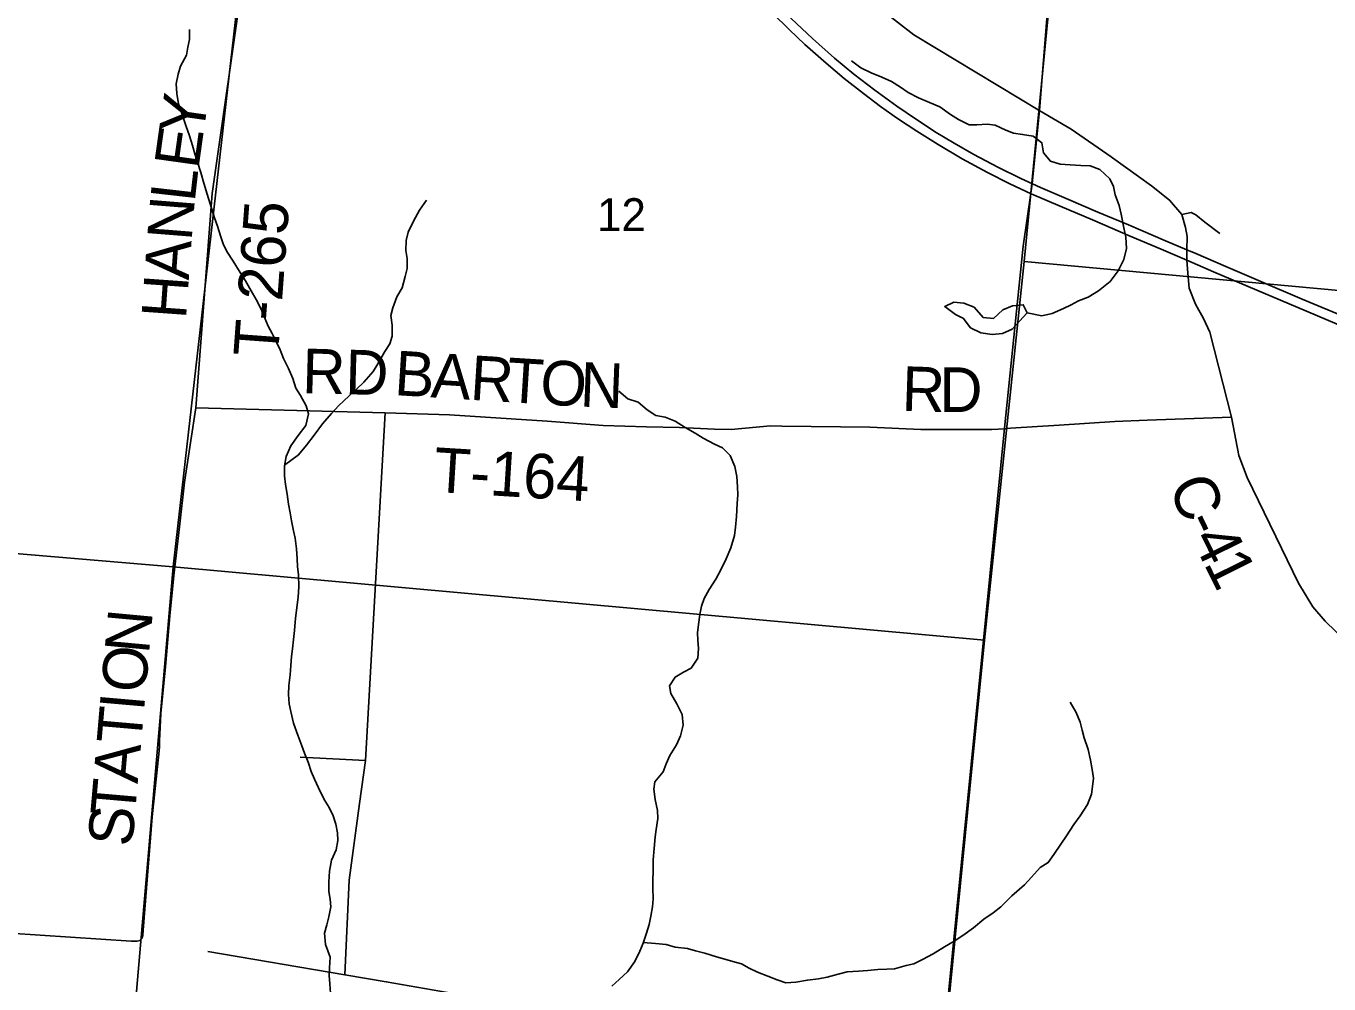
# Model space of a CAD drawing. Extents: x 0 to 42, y 0 to 22.
# Drawn here: x 4.613 to 5.443, y 18.322 to 18.932 of the extents above; entities that cross this region are included whole.
import ezdxf

# ---------------------------------------------------------------- set-up
doc = ezdxf.new("R2010")
doc.units = 0
for name, color, linetype in [('GM_X_County_Road', 7, 'Continuous'), ('GM_X_County_Road_Text', 7, 'Continuous'), ('GM_X_Minor_Lake', 7, 'Continuous'), ('GM_X_Minor_River', 7, 'Continuous'), ('GM_X_Section', 7, 'Continuous'), ('GM_X_Section_Text', 7, 'Continuous'), ('GM_X_Township', 7, 'Continuous'), ('GM_X_Township_Road', 7, 'Continuous'), ('GM_X_Township_Road_Text', 7, 'Continuous'), ('GM_X_US_Route', 7, 'Continuous')]:
    doc.layers.add(name, color=color, linetype=linetype)

msp = doc.modelspace()

# ---------------------------------------------------------------- linework, layer by layer
at = {"layer": 'GM_X_County_Road'}
for p, q in [((4.72096, 18.68899), (4.84148, 18.68571)), ((4.78736, 18.46638), (4.82904, 18.46444)), ((4.72855, 18.34264), (4.81578, 18.32783))]:
    msp.add_line(p, q, dxfattribs=at)
for points in [[(5.14696, 18.95094), (5.17825, 18.92667), (5.25844, 18.87807), (5.2784, 18.86649), (5.30398, 18.84886), (5.3048, 18.84827)], [(5.3048, 18.84827), (5.32978, 18.83036), (5.34118, 18.82133), (5.34892, 18.81208), (5.35128, 18.80391), (5.35235, 18.7981), (5.35221, 18.78966), (5.3521, 18.78312)], [(5.3521, 18.78312), (5.35279, 18.77466), (5.35365, 18.7652), (5.35773, 18.75509), (5.36289, 18.74584), (5.36687, 18.73724), (5.38061, 18.68303), (5.38536, 18.65853), (5.39072, 18.64463), (5.42336, 18.57738), (5.43241, 18.5623), (5.44039, 18.55303), (5.44707, 18.54656), (5.45202, 18.54117), (5.48111, 18.52285), (5.51967, 18.49807), (5.55371, 18.47608), (5.58835, 18.45351)], [(4.69783, 18.47473), (4.69786, 18.47678), (4.69871, 18.49433), (4.7016, 18.52414), (4.70425, 18.55655), (4.7069, 18.58211), (4.71048, 18.61311), (4.7136, 18.64162), (4.71765, 18.66811), (4.72096, 18.68899)], [(4.84148, 18.68571), (4.82904, 18.46444), (4.82526, 18.43689)], [(4.68595, 18.35035), (4.68655, 18.35103), (4.68716, 18.35293), (4.6874, 18.35618), (4.69303, 18.42848), (4.69755, 18.47039), (4.6978, 18.47319), (4.69783, 18.47473)], [(4.82526, 18.43689), (4.81859, 18.38818), (4.81578, 18.32783)], [(4.35674, 18.37408), (4.41693, 18.36901), (4.46126, 18.36523), (4.50262, 18.36186), (4.54687, 18.35848), (4.60239, 18.35445), (4.67967, 18.34931), (4.68349, 18.34918), (4.68534, 18.34967), (4.68595, 18.35035)], [(4.81578, 18.32783), (4.84215, 18.32344), (4.88614, 18.31567), (4.93448, 18.30655), (4.94854, 18.30422), (4.99075, 18.29864), (5.0248, 18.29385), (5.0639, 18.28795), (5.10334, 18.28236), (5.1266, 18.27937), (5.14248, 18.27731), (5.17514, 18.27319), (5.19606, 18.27082)]]:
    msp.add_lwpolyline(points, dxfattribs=at)
at = {"layer": 'GM_X_Minor_Lake'}
for points in [[(5.25045, 18.7495), (5.248, 18.75462), (5.2412, 18.75386), (5.23497, 18.75139), (5.22912, 18.74589), (5.22251, 18.74646), (5.21665, 18.75309), (5.21004, 18.75574), (5.20381, 18.7563), (5.19796, 18.75346), (5.20476, 18.74834), (5.20832, 18.7467)], [(5.20832, 18.7467), (5.20967, 18.74607), (5.21439, 18.74001), (5.221, 18.73679), (5.22818, 18.73566), (5.23479, 18.73623), (5.24102, 18.73907), (5.25045, 18.7495)]]:
    msp.add_lwpolyline(points, dxfattribs=at)
at = {"layer": 'GM_X_Minor_River'}
for points in [[(4.72809, 18.82507), (4.72602, 18.83205), (4.72416, 18.83889), (4.72191, 18.84553), (4.72022, 18.85085), (4.71873, 18.85616), (4.71686, 18.86223), (4.71461, 18.86888), (4.71217, 18.8759), (4.70993, 18.88255), (4.70881, 18.88919), (4.70846, 18.89544), (4.70961, 18.90151), (4.71114, 18.90662), (4.71495, 18.91363), (4.71591, 18.91874), (4.71688, 18.92367), (4.7169, 18.92993)], [(5.30648, 18.82476), (5.30555, 18.83002), (5.3031, 18.83496), (5.29669, 18.84085), (5.29065, 18.84315), (5.28459, 18.84336), (5.27778, 18.84376), (5.27154, 18.84416), (5.2653, 18.84607), (5.26097, 18.8514), (5.25986, 18.85785), (5.25438, 18.86204), (5.24758, 18.86319), (5.24171, 18.86397), (5.2368, 18.86588), (5.23019, 18.86894), (5.22489, 18.86971), (5.21846, 18.86935), (5.21354, 18.86918), (5.20674, 18.87262), (5.20164, 18.87585), (5.19485, 18.88081), (5.18824, 18.88348), (5.18125, 18.88635), (5.17464, 18.88978), (5.16973, 18.89321), (5.16407, 18.89683), (5.15783, 18.89969), (5.15103, 18.90237), (5.14461, 18.90561), (5.13857, 18.90999)], [(4.78428, 18.60587), (4.78317, 18.61062), (4.78188, 18.61707), (4.78095, 18.622), (4.77984, 18.62769), (4.77912, 18.63395), (4.77801, 18.64021), (4.77747, 18.64571), (4.7773, 18.65196), (4.77846, 18.65802), (4.78133, 18.66483), (4.78608, 18.67126), (4.79102, 18.67768), (4.79275, 18.68507), (4.79126, 18.69019), (4.78751, 18.69684), (4.7847, 18.70159), (4.78265, 18.70767), (4.77984, 18.71412), (4.77684, 18.72039), (4.7746, 18.7259), (4.77179, 18.7316), (4.76954, 18.73634), (4.76692, 18.7411), (4.76486, 18.74603), (4.76243, 18.75192), (4.75925, 18.758), (4.75606, 18.76351), (4.75249, 18.76997), (4.74912, 18.7751), (4.74461, 18.78233), (4.74067, 18.7886), (4.73823, 18.79354), (4.73655, 18.79847), (4.73469, 18.80474), (4.73283, 18.81005), (4.73096, 18.81612), (4.72809, 18.82507)], [(5.30648, 18.82476), (5.30915, 18.81797), (5.31026, 18.81228), (5.31212, 18.80374), (5.31341, 18.79767), (5.31376, 18.79047), (5.31203, 18.78346), (5.30841, 18.77627), (5.30328, 18.76947), (5.29588, 18.76344), (5.28925, 18.75949), (5.28319, 18.75705), (5.27846, 18.75461), (5.27354, 18.75235), (5.26634, 18.74916), (5.25991, 18.74767), (5.25045, 18.7495)], [(4.77741, 18.65251), (4.78622, 18.65894), (4.79134, 18.66517), (4.79628, 18.67159), (4.80161, 18.67877), (4.8073, 18.68538), (4.81186, 18.69029), (4.8185, 18.6967), (4.82324, 18.70085), (4.82799, 18.70538), (4.83387, 18.71218), (4.83692, 18.71709), (4.8413, 18.72484), (4.84453, 18.72976), (4.84607, 18.73468), (4.84591, 18.74169), (4.84518, 18.74776), (4.84633, 18.75269), (4.84901, 18.75969), (4.85243, 18.76536), (4.85417, 18.77274), (4.85551, 18.77766), (4.85554, 18.78411), (4.85462, 18.78923), (4.85483, 18.79548), (4.85618, 18.80079), (4.85961, 18.80797), (4.86342, 18.81497), (4.86779, 18.82121)], [(5.01517, 18.42746), (5.015, 18.43257), (5.01352, 18.43959), (5.0126, 18.44604), (5.01319, 18.45078), (5.01851, 18.4572), (5.02061, 18.46212), (5.0229, 18.4676), (5.02709, 18.47441), (5.02957, 18.48009), (5.0313, 18.4869), (5.03076, 18.49354), (5.02739, 18.50038), (5.02345, 18.50703), (5.02271, 18.51196), (5.02614, 18.51744), (5.03163, 18.52064), (5.03637, 18.52308), (5.04074, 18.52951), (5.04115, 18.53595), (5.0406, 18.54069), (5.04043, 18.54581), (5.04141, 18.55244), (5.04199, 18.55737), (5.04296, 18.56267), (5.04468, 18.56759), (5.04792, 18.57326), (5.0521, 18.57988), (5.05534, 18.58574), (5.05877, 18.59274), (5.06164, 18.59974), (5.06394, 18.60769), (5.06472, 18.61299), (5.06532, 18.61981), (5.06573, 18.62796), (5.06613, 18.63365), (5.06596, 18.63876), (5.06543, 18.64521), (5.06432, 18.65166), (5.06133, 18.65869), (5.05643, 18.66345), (5.05134, 18.66574), (5.04418, 18.66956), (5.03909, 18.67281), (5.03268, 18.67644), (5.02628, 18.68044), (5.01986, 18.68294), (5.01401, 18.6841), (5.00836, 18.68772), (5.00271, 18.69268), (4.99611, 18.69479), (4.99027, 18.69955)], [(4.80665, 18.31616), (4.8063, 18.32204), (4.80594, 18.32734), (4.80596, 18.33227), (4.80656, 18.33909), (4.80357, 18.34707), (4.80285, 18.35427), (4.80438, 18.35976), (4.80554, 18.36468), (4.80689, 18.37112), (4.80653, 18.37605), (4.80561, 18.3808), (4.80564, 18.38705), (4.80604, 18.39387), (4.8074, 18.40088), (4.81026, 18.4075), (4.81142, 18.41337), (4.81125, 18.4183), (4.81014, 18.4238), (4.80846, 18.42912), (4.80584, 18.43443), (4.80265, 18.43957), (4.79909, 18.44697), (4.79647, 18.45248), (4.79441, 18.45742), (4.79236, 18.4633), (4.79012, 18.469), (4.78844, 18.47375), (4.78582, 18.48039), (4.78321, 18.48817), (4.78135, 18.49558), (4.78043, 18.50051), (4.77989, 18.50639), (4.7801, 18.51207), (4.78089, 18.51889), (4.78148, 18.52495), (4.78188, 18.53064), (4.78247, 18.53556), (4.78306, 18.54144), (4.78365, 18.54712), (4.78444, 18.55508), (4.78601, 18.56834), (4.78642, 18.57497), (4.78626, 18.58255), (4.78572, 18.58786), (4.78536, 18.59279), (4.78501, 18.59924), (4.78428, 18.60587)], [(5.00589, 18.34846), (5.01369, 18.34766), (5.02049, 18.34707), (5.02615, 18.34553), (5.03408, 18.34454), (5.03918, 18.34319), (5.04522, 18.34165), (5.05258, 18.33935), (5.05786, 18.33781), (5.06296, 18.33627), (5.06843, 18.33473), (5.07333, 18.33205), (5.07861, 18.32957), (5.08521, 18.32689), (5.09125, 18.32458), (5.09672, 18.32267), (5.10314, 18.32321), (5.11052, 18.3245), (5.11751, 18.32523), (5.123, 18.32634), (5.13, 18.32821), (5.13586, 18.3297), (5.14304, 18.33024), (5.1489, 18.33059), (5.15533, 18.33113), (5.161, 18.33149), (5.16591, 18.33166), (5.17329, 18.33371), (5.17821, 18.33482), (5.18389, 18.33764), (5.1907, 18.34121), (5.19771, 18.34573), (5.20396, 18.34931), (5.20946, 18.35289), (5.21628, 18.35778), (5.22292, 18.36325), (5.22879, 18.36721), (5.23372, 18.37117), (5.24075, 18.37815), (5.24871, 18.38513), (5.25327, 18.39003), (5.25877, 18.39627), (5.26389, 18.39928), (5.2675, 18.40438), (5.27187, 18.41099), (5.27549, 18.41628), (5.28024, 18.42347), (5.28423, 18.42914), (5.28899, 18.43632), (5.29147, 18.44294), (5.29206, 18.44768), (5.29265, 18.45298), (5.29192, 18.45867), (5.29081, 18.46455), (5.28933, 18.47138), (5.28672, 18.47879), (5.2856, 18.48372), (5.2843, 18.48884), (5.28168, 18.49492), (5.27793, 18.50157)], [(4.9858, 18.32049), (4.99054, 18.32483), (4.99585, 18.32974), (5.0006, 18.33635), (5.00366, 18.34297), (5.00576, 18.34808), (5.00805, 18.35432), (5.00959, 18.35981), (5.01074, 18.36512), (5.0119, 18.37117), (5.0123, 18.37629), (5.01195, 18.38293), (5.01197, 18.38785), (5.01219, 18.39411), (5.01222, 18.40112), (5.01282, 18.40832), (5.01361, 18.41571), (5.01419, 18.42045), (5.01517, 18.42746)]]:
    msp.add_lwpolyline(points, dxfattribs=at)
at = {"layer": 'GM_X_Section'}
for points in [[(5.29794, 19.29404), (5.92489, 19.23623), (5.88694, 18.72342), (5.24862, 18.78217), (5.27466, 19.05009)], [(4.76421, 19.09495), (4.70656, 18.58779), (4.20614, 18.62998), (4.24825, 19.13659)], [(4.76421, 19.09495), (5.27466, 19.05009), (5.24862, 18.78217), (5.22327, 18.54106), (4.70656, 18.58779)], [(5.24862, 18.78217), (5.88694, 18.72342), (5.84475, 18.21447), (5.19696, 18.27399), (5.22327, 18.54106)], [(4.20614, 18.62998), (4.70656, 18.58779), (4.66343, 18.08851), (4.15734, 18.14567)], [(4.70656, 18.58779), (5.22327, 18.54106), (5.19696, 18.27399), (5.16837, 17.9984), (4.66343, 18.08851)]]:
    msp.add_lwpolyline(points, close=True, dxfattribs=at)
at = {"layer": 'GM_X_Township'}
msp.add_lwpolyline([(5.14624, 17.76794), (5.1674, 18.00102), (5.17029, 18.01018), (5.19596, 18.27109), (5.23598, 18.67597), (5.24802, 18.79207), (5.25291, 18.82566), (5.25334, 18.82864), (5.25368, 18.83198), (5.25833, 18.87833), (5.2718, 19.04643), (5.3216, 19.54433), (5.32553, 19.6128), (5.332, 19.68245), (5.33749, 19.74156), (5.35499, 19.92984), (5.38817, 20.287), (5.7544, 20.26066), (6.25694, 20.21504), (6.30624, 20.21096), (6.44864, 20.19642)], dxfattribs=at)
at = {"layer": 'GM_X_Township_Road'}
for points in [[(5.14624, 17.76794), (5.1674, 18.00102), (5.17029, 18.01018), (5.19596, 18.27109), (5.23598, 18.67597), (5.24802, 18.79207), (5.25291, 18.82566), (5.25334, 18.82864), (5.25368, 18.83198), (5.25833, 18.87833), (5.2718, 19.04643), (5.3216, 19.54433), (4.81946, 19.58526), (4.65033, 19.6034), (4.61855, 19.6065), (4.61368, 19.60698), (4.60887, 19.60735)], [(4.72096, 18.68899), (4.73139, 18.82557), (4.75154, 18.9667), (4.76043, 19.03311), (4.77288, 19.16297), (4.78319, 19.24293), (4.79112, 19.28487), (4.79161, 19.2907), (4.78934, 19.29443), (4.78708, 19.29621), (4.78384, 19.2967), (4.77963, 19.29621), (4.77655, 19.29653), (4.77412, 19.29832), (4.77267, 19.30415)], [(5.34892, 18.81208), (5.35494, 18.81337), (5.35794, 18.81187), (5.36375, 18.80735), (5.37321, 18.80004)], [(4.84148, 18.68571), (4.88247, 18.6845), (4.94478, 18.68043), (4.98042, 18.67774), (5.00807, 18.67678), (5.02898, 18.67636), (5.05129, 18.67538), (5.06196, 18.67524), (5.08697, 18.67747), (5.09427, 18.67732), (5.15024, 18.67669), (5.18271, 18.67514), (5.22788, 18.67512), (5.23609, 18.67571), (5.23996, 18.67596)], [(5.23996, 18.67596), (5.27095, 18.67799), (5.3064, 18.68038), (5.32685, 18.68122), (5.38061, 18.68303)]]:
    msp.add_lwpolyline(points, dxfattribs=at)
at = {"layer": 'GM_X_US_Route'}
for points in [[(5.08828, 18.9403), (5.09881, 18.92994), (5.10892, 18.92048), (5.12233, 18.90855), (5.13384, 18.89877), (5.14618, 18.88931), (5.15696, 18.88092), (5.16789, 18.87335), (5.18023, 18.86521), (5.19372, 18.85674), (5.2091, 18.84753), (5.22522, 18.83889), (5.23945, 18.83173), (5.25302, 18.8254), (5.27153, 18.81751), (5.29201, 18.80871), (5.31602, 18.79834), (5.33576, 18.79003), (5.3521, 18.78312)], [(5.09682, 18.94007), (5.11383, 18.92426), (5.12781, 18.91176), (5.14015, 18.90156), (5.15347, 18.89128), (5.16737, 18.88108), (5.17988, 18.87269), (5.19246, 18.86438), (5.20389, 18.85755), (5.21656, 18.85032), (5.23186, 18.84234), (5.24641, 18.83502), (5.25379, 18.83172), (5.25892, 18.82943), (5.27676, 18.82178), (5.29552, 18.81372), (5.31509, 18.80549), (5.3387, 18.79546), (5.35221, 18.78966)], [(5.3521, 18.78312), (5.36924, 18.77572), (5.3912, 18.76635), (5.41735, 18.75516), (5.44655, 18.74291), (5.47304, 18.73156), (5.49047, 18.72382), (5.50816, 18.71552), (5.52132, 18.70853), (5.53324, 18.70203), (5.54591, 18.69438), (5.55759, 18.68706), (5.57017, 18.679), (5.58284, 18.67003), (5.59485, 18.66099), (5.60669, 18.65145), (5.61985, 18.64034), (5.63243, 18.6294), (5.64419, 18.6192), (5.65319, 18.61122)], [(5.35221, 18.78966), (5.35786, 18.78723), (5.37694, 18.77909), (5.3994, 18.76955), (5.42572, 18.7582), (5.45475, 18.74611)]]:
    msp.add_lwpolyline(points, dxfattribs=at)

# ---------------------------------------------------------------- texts
at = {"layer": 'GM_X_County_Road_Text'}
for s, height, rotation, p in [('RD', 0.028409, 358.51932, (4.78843, 18.69839)), ('C', 0.02841, 292.75888, (5.34014, 18.63941)), ('-', 0.02841, 295.62145, (5.3498, 18.61648)), ('4', 0.02841, 296.18388, (5.35498, 18.60569)), ('1', 0.02841, 296.36592, (5.36274, 18.5899)), ('N', 0.02841, 84.67035, (4.69103, 18.53176)), ('O', 0.02841, 85.02027, (4.68886, 18.5069)), ('I', 0.02841, 85.0198, (4.68785, 18.49527)), ('T', 0.02841, 85.01818, (4.686, 18.4741)), ('A', 0.02841, 85.02125, (4.68383, 18.4492)), ('T', 0.02841, 85.02151, (4.68199, 18.42803)), ('S', 0.02841, 85.01893, (4.68033, 18.40893))]:
    msp.add_text(s, height=height, rotation=rotation, dxfattribs=at).set_placement(p)
at = {"layer": 'GM_X_Section_Text'}
msp.add_text('12', height=0.020928, rotation=0.00001, dxfattribs=at).set_placement((4.97647, 18.80158))
at = {"layer": 'GM_X_Township_Road_Text'}
for s, height, rotation, p in [('Y', 0.02841, 81.8158, (4.72546, 18.86152)), ('E', 0.02841, 82.02444, (4.72251, 18.8405)), ('L', 0.02841, 83.5235, (4.72014, 18.81958)), ('N', 0.02841, 85.42331, (4.71817, 18.79491)), ('T-265', 0.028409, 85.79478, (4.77315, 18.7207)), ('A', 0.02841, 85.89101, (4.71638, 18.77004)), ('H', 0.02841, 85.89465, (4.71459, 18.7451)), ('B', 0.02841, 356.44217, (4.84688, 18.69715)), ('A', 0.02841, 356.43866, (4.87016, 18.6957)), ('R', 0.02841, 356.44091, (4.89512, 18.69415)), ('T', 0.02841, 356.44062, (4.9184, 18.6927)), ('O', 0.02841, 356.47768, (4.93963, 18.69138)), ('N', 0.02841, 357.74816, (4.96527, 18.68981)), ('R', 0.02841, 358.16132, (5.17031, 18.68712)), ('D', 0.02841, 359.919, (5.19457, 18.68635)), ('T-164', 0.028409, 356.45814, (4.87186, 18.63551))]:
    msp.add_text(s, height=height, rotation=rotation, dxfattribs=at).set_placement(p)

doc.saveas('drawing.dxf')
